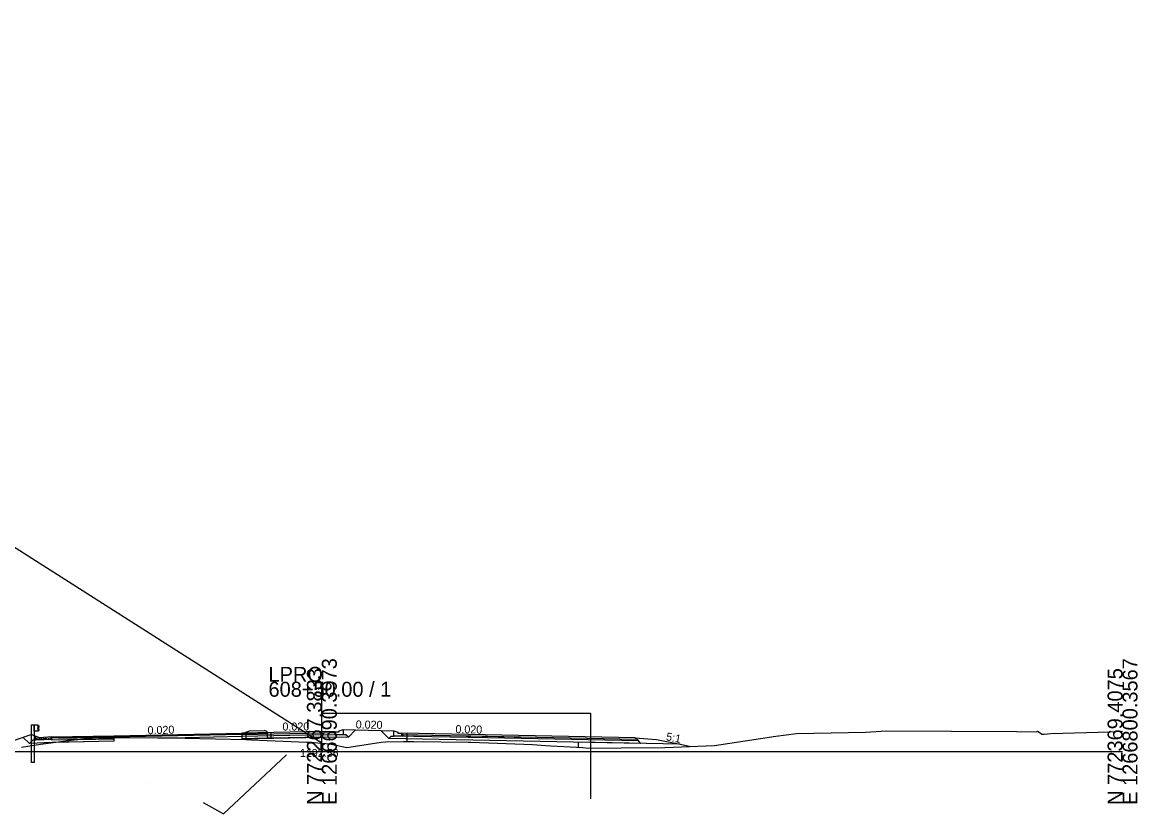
# Model space of a CAD drawing. Extents: x -3833 to 1267678, y -522 to 773248.
# Drawn here: x 1093.9 to 1302.8, y 9488.3 to 9636.6 of the extents above; entities that cross this region are included whole.
import ezdxf

# ---------------------------------------------------------------- set-up
doc = ezdxf.new("R2010")
doc.units = 0
for name, color, linetype in [('Exist Cross Section Cell', 7, 'Continuous'), ('Exist XS Center Line Elevation Label', 7, 'Continuous'), ('Exist XS Ground Line', 7, 'Continuous'), ('Prop CMT DNC', 7, 'Continuous'), ('Prop CMT Guardrail Graphics', 7, 'Continuous'), ('Prop CMT Pvmt Course 1', 7, 'Continuous'), ('Prop CMT Pvmt Course 2', 7, 'Continuous'), ('Prop CMT Pvmt Course 3', 7, 'Continuous'), ('Prop CMT Pvmt Course 4', 7, 'Continuous'), ('Prop CMT Shld Paved Course 1', 7, 'Continuous'), ('Prop CMT Shld Paved Course 2', 7, 'Continuous'), ('Prop CMT Shld Paved Course 4', 7, 'Continuous'), ('Prop CMT Slope Grass', 7, 'Continuous'), ('Prop CMT Subgrade Earthwork', 7, 'Continuous'), ('Prop Conc Curb and Gutter', 7, 'Continuous'), ('Prop Conc Island Cover', 7, 'Continuous'), ('Prop Corridor Mesh Bottom', 7, 'Continuous'), ('Prop XS Ditch Slope Text', 7, 'Continuous'), ('Prop XS Finish Grade', 7, 'Continuous'), ('Prop XS SE Text', 7, 'Continuous'), ('Scratch_Level_1', 7, 'Continuous'), ('Scratch_Level_5', 7, 'Continuous'), ('Typical Curb CELL', 7, 'Continuous')]:
    doc.layers.add(name, color=color, linetype=linetype)

msp = doc.modelspace()

# ---------------------------------------------------------------- linework, layer by layer
at = {"layer": 'Exist Cross Section Cell'}
for p, q in [((1150, 9500), (1150, 9513.06)), ((1000, 9500), (1150, 9500)), ((1150, 9500), (1300, 9500))]:
    msp.add_line(p, q, dxfattribs=at)
at = {"layer": 'Exist XS Ground Line'}
for p, q in [((1242.16, 9503.44), (1251.85, 9503.64)), ((1251.85, 9503.64), (1255.79, 9503.86)), ((1255.79, 9503.86), (1280.16, 9503.75)), ((1280.16, 9503.75), (1283.97, 9503.69)), ((1283.97, 9503.69), (1284.1, 9503.8)), ((1284.1, 9503.8), (1284.93, 9503.23)), ((1286.57, 9503.4), (1297.68, 9503.71)), ((1297.68, 9503.71), (1300, 9503.78)), ((1097.29, 9501.35), (1103.06, 9502.13)), ((1103.06, 9502.13), (1106.54, 9502.51)), ((1106.54, 9502.51), (1107.62, 9502.61)), ((1107.62, 9502.61), (1108.35, 9502.63)), ((1108.35, 9502.63), (1111.93, 9502.65)), ((1111.93, 9502.65), (1113.99, 9502.63)), ((1113.99, 9502.63), (1124.4, 9502.51)), ((1124.4, 9502.51), (1135.78, 9502.22)), ((1135.78, 9502.22), (1136.81, 9502.19)), ((1136.81, 9502.19), (1147.18, 9501.75)), ((1147.18, 9501.75), (1147.78, 9501.72)), ((1147.78, 9501.72), (1150, 9501.56)), ((1150, 9501.56), (1151.47, 9501.46)), ((1151.47, 9501.46), (1151.77, 9501.39)), ((1155.46, 9500.88), (1161.1, 9501.73)), ((1161.1, 9501.73), (1161.91, 9501.82)), ((1161.91, 9501.82), (1165.28, 9501.87)), ((1165.28, 9501.87), (1167.23, 9501.85)), ((1167.23, 9501.85), (1177.4, 9501.76)), ((1177.4, 9501.76), (1177.91, 9501.75)), ((1177.91, 9501.75), (1189.43, 9501.33)), ((1223.58, 9501.14), (1235.07, 9502.85)), ((1235.07, 9502.85), (1238.91, 9503.38)), ((1238.91, 9503.38), (1242.16, 9503.44)), ((1284.93, 9503.23), (1285.29, 9503.25)), ((1285.29, 9503.25), (1286.57, 9503.4)), ((1093.72, 9500.83), (1097.29, 9501.35)), ((1151.77, 9501.39), (1154.65, 9500.75)), ((1154.65, 9500.75), (1155.46, 9500.88)), ((1189.43, 9501.33), (1191.87, 9501.12)), ((1191.87, 9501.12), (1192.88, 9501.04)), ((1192.88, 9501.04), (1197.68, 9500.84)), ((1197.68, 9500.84), (1198.88, 9500.78)), ((1198.88, 9500.78), (1199.98, 9500.65)), ((1199.98, 9500.65), (1206.08, 9500.7)), ((1206.08, 9500.7), (1214.26, 9500.77)), ((1214.26, 9500.77), (1223.58, 9501.14))]:
    msp.add_line(p, q, dxfattribs=at)
at = {"layer": 'Prop CMT Guardrail Graphics'}
for p, q in [((1095.62, 9502.46), (1095.62, 9504.97)), ((1095.62, 9504.97), (1096.11, 9504.97)), ((1096.11, 9504.97), (1096.11, 9502.45)), ((1096.11, 9503.78), (1096.11, 9504.97)), ((1096.11, 9504.97), (1096.78, 9504.97)), ((1096.78, 9503.78), (1096.11, 9503.78)), ((1096.78, 9504.97), (1096.78, 9503.78)), ((1096.78, 9504.89), (1096.78, 9503.86)), ((1096.87, 9504.86), (1096.78, 9504.89)), ((1096.78, 9503.86), (1096.87, 9503.88)), ((1096.79, 9504.42), (1097.02, 9504.62)), ((1096.79, 9504.33), (1096.79, 9504.42)), ((1097.02, 9504.13), (1096.79, 9504.33)), ((1097.02, 9504.76), (1096.87, 9504.86)), ((1096.87, 9503.88), (1097.02, 9503.98)), ((1097.02, 9504.62), (1097.02, 9504.76)), ((1097.02, 9503.98), (1097.02, 9504.13)), ((1095.62, 9497.95), (1095.62, 9502.46)), ((1096.11, 9502.45), (1096.11, 9497.95)), ((1096.11, 9497.95), (1095.62, 9497.95))]:
    msp.add_line(p, q, dxfattribs=at)
at = {"layer": 'Prop CMT Pvmt Course 1'}
for p, q in [((1139.75, 9503.57), (1139.75, 9503.57)), ((1139.75, 9503.57), (1139.75, 9502.49)), ((1140.5, 9502.51), (1140.5, 9503.55)), ((1140.5, 9503.55), (1140.5, 9503.55)), ((1140.5, 9503.55), (1140.5, 9503.55)), ((1111, 9502.96), (1135, 9503.44)), ((1135, 9503.19), (1111, 9502.71)), ((1111, 9502.71), (1111, 9502.96)), ((1111, 9502.96), (1111, 9502.96)), ((1135, 9503.44), (1135.75, 9503.46)), ((1135, 9503.19), (1135, 9503.44)), ((1135, 9503.44), (1135, 9503.44)), ((1135, 9503.44), (1135, 9503.44)), ((1135, 9503.44), (1135, 9503.44)), ((1135, 9503.44), (1135, 9503.19)), ((1135.75, 9503.21), (1135, 9503.19)), ((1135, 9503.19), (1135, 9503.19)), ((1135.75, 9503.46), (1135.75, 9503.46)), ((1135.75, 9503.46), (1135.75, 9503.46)), ((1135.75, 9503.46), (1135.75, 9502.41)), ((1135.75, 9503.21), (1135.75, 9503.21)), ((1140.5, 9503.3), (1140.5, 9503.3)), ((1208.7, 9502.57), (1165, 9503.44)), ((1165, 9503.44), (1165, 9503.44)), ((1165, 9503.44), (1165, 9503.44)), ((1165, 9503.44), (1165, 9503.19)), ((1165, 9503.19), (1189, 9502.71)), ((1165, 9503.19), (1165, 9503.19)), ((1166, 9501.86), (1166, 9503.42)), ((1189, 9502.96), (1189, 9502.96)), ((1117.67, 9494.18), (1117.67, 9494.18))]:
    msp.add_line(p, q, dxfattribs=at)
at = {"layer": 'Prop CMT Pvmt Course 2'}
for p, q in [((1135, 9503.19), (1135, 9503.19)), ((1135, 9503.19), (1135, 9503.19)), ((1135, 9502.86), (1135, 9502.86)), ((1135.75, 9503.21), (1135.75, 9503.21)), ((1135.75, 9503.21), (1135.75, 9503.21)), ((1135.75, 9502.96), (1135.75, 9502.96)), ((1139.75, 9503.32), (1139.75, 9503.32)), ((1140.5, 9503.3), (1140.5, 9503.3)), ((1140.5, 9503.3), (1140.5, 9503.3)), ((1140.5, 9503.05), (1140.5, 9503.05)), ((1152.5, 9503.44), (1150, 9503.49)), ((1150, 9503.49), (1150, 9503.49)), ((1150, 9503.49), (1150, 9503.49)), ((1150, 9503.16), (1150, 9503.16)), ((1150, 9503.16), (1150, 9503.16)), ((1162.99, 9502.9), (1163.49, 9502.89)), ((1165, 9502.86), (1165, 9503.19)), ((1165, 9503.19), (1165, 9503.19)), ((1165, 9502.86), (1165, 9502.86))]:
    msp.add_line(p, q, dxfattribs=at)
at = {"layer": 'Prop CMT Pvmt Course 3'}
for p, q in [((1135.75, 9502.96), (1135.75, 9502.96)), ((1135.75, 9502.96), (1135.75, 9502.96)), ((1139.75, 9503.07), (1139.75, 9503.07)), ((1140.5, 9503.05), (1140.5, 9503.05)), ((1140.5, 9503.05), (1140.5, 9503.05)), ((1154.51, 9503.15), (1152.5, 9503.11)), ((1154.96, 9502.7), (1154.51, 9503.15)), ((1162.54, 9502.45), (1162.99, 9502.9))]:
    msp.add_line(p, q, dxfattribs=at)
at = {"layer": 'Prop CMT Pvmt Course 4'}
for p, q in [((1135, 9502.86), (1150, 9503.16)), ((1135, 9502.86), (1135, 9502.86)), ((1135, 9502.86), (1135, 9502.86)), ((1135, 9502.4), (1150.01, 9502.7)), ((1150, 9503.16), (1150, 9503.16)), ((1150, 9503.16), (1150, 9503.16)), ((1150, 9503.16), (1152.5, 9503.11)), ((1154.96, 9502.7), (1152.51, 9502.65)), ((1165, 9502.86), (1165, 9502.86)), ((1165, 9502.86), (1165, 9502.86))]:
    msp.add_line(p, q, dxfattribs=at)
at = {"layer": 'Prop CMT Shld Paved Course 1'}
for p, q in [((1150, 9503.74), (1135, 9503.44)), ((1152.5, 9503.69), (1150, 9503.74)), ((1150, 9503.74), (1150, 9503.74)), ((1150.06, 9503.87), (1150.06, 9503.87)), ((1099.41, 9502.73), (1111, 9502.96)), ((1111, 9502.71), (1099.42, 9502.48)), ((1099.43, 9502.31), (1099.44, 9502.15)), ((1111, 9502.96), (1111, 9502.71)), ((1135, 9503.19), (1150, 9503.49)), ((1135, 9503.44), (1135, 9503.44)), ((1135, 9503.44), (1135, 9502.4)), ((1150, 9503.49), (1150, 9503.49)), ((1150, 9503.49), (1150, 9503.49)), ((1165, 9503.19), (1165, 9503.44)), ((1165, 9503.44), (1165, 9503.44)), ((1208.96, 9502.31), (1208.7, 9502.57))]:
    msp.add_line(p, q, dxfattribs=at)
at = {"layer": 'Prop CMT Shld Paved Course 2'}
for p, q in [((1096.93, 9502.52), (1096.93, 9502.52)), ((1111, 9502.38), (1099.44, 9502.15)), ((1100.74, 9502.51), (1111, 9502.71)), ((1111.93, 9502.73), (1111, 9502.71)), ((1111, 9502.71), (1111, 9502.71)), ((1111, 9502.71), (1111, 9502.64)), ((1111, 9502.71), (1111, 9502.38)), ((1111, 9502.64), (1111.93, 9502.65)), ((1113.99, 9502.77), (1111.93, 9502.73)), ((1111.93, 9502.73), (1111.93, 9502.73)), ((1111.93, 9502.65), (1111.93, 9502.65)), ((1111.93, 9502.65), (1113.99, 9502.63)), ((1124.4, 9502.98), (1113.99, 9502.77)), ((1113.99, 9502.77), (1113.99, 9502.77)), ((1113.99, 9502.63), (1113.99, 9502.63)), ((1113.99, 9502.63), (1120.16, 9502.56)), ((1120.16, 9502.56), (1124.4, 9502.64)), ((1120.16, 9502.56), (1120.16, 9502.56)), ((1124.4, 9502.98), (1124.4, 9502.98)), ((1124.4, 9502.98), (1124.4, 9502.98)), ((1124.4, 9502.64), (1135, 9502.86)), ((1124.4, 9502.64), (1124.4, 9502.64)), ((1135, 9503.19), (1135, 9503.19)), ((1135, 9503.19), (1135, 9503.19)), ((1135, 9502.86), (1135, 9502.86)), ((1209.76, 9501.5), (1162.54, 9502.45)), ((1165, 9502.86), (1165, 9503.19)), ((1165, 9503.19), (1165, 9503.19)), ((1165, 9503.19), (1165.22, 9503.19)), ((1165.22, 9502.85), (1165, 9502.86)), ((1165.22, 9503.19), (1165.22, 9503.19)), ((1165.22, 9503.19), (1165.28, 9503.18)), ((1165.28, 9502.85), (1165.22, 9502.85)), ((1165.22, 9502.85), (1165.22, 9502.85)), ((1165.28, 9503.18), (1167.23, 9503.15)), ((1167.23, 9502.81), (1165.28, 9502.85)), ((1167.23, 9503.15), (1167.23, 9503.15)), ((1167.23, 9503.15), (1177.4, 9502.94)), ((1177.4, 9502.61), (1167.23, 9502.81)), ((1167.23, 9502.81), (1167.23, 9502.81)), ((1177.4, 9502.94), (1177.4, 9502.94)), ((1177.4, 9502.94), (1177.91, 9502.93)), ((1177.91, 9502.6), (1177.4, 9502.61)), ((1177.4, 9502.61), (1177.4, 9502.61)), ((1177.91, 9502.93), (1177.91, 9502.93)), ((1177.91, 9502.93), (1208.96, 9502.31)), ((1209.3, 9501.97), (1177.91, 9502.6)), ((1177.91, 9502.6), (1177.91, 9502.6)), ((1189, 9502.71), (1189, 9502.71)), ((1189, 9502.71), (1189, 9502.71)), ((1189, 9502.38), (1189, 9502.38)), ((1209.29, 9501.97), (1208.96, 9502.31))]:
    msp.add_line(p, q, dxfattribs=at)
at = {"layer": 'Prop CMT Shld Paved Course 4'}
for p, q in [((1095.21, 9501.47), (1095.91, 9502.17)), ((1095.91, 9502.17), (1096.41, 9502.18)), ((1111, 9501.92), (1099.94, 9501.7)), ((1100.91, 9502.18), (1111, 9502.38)), ((1111, 9502.38), (1111, 9501.92)), ((1209.76, 9501.51), (1209.29, 9501.97))]:
    msp.add_line(p, q, dxfattribs=at)
at = {"layer": 'Prop CMT Slope Grass'}
for p, q in [((1154.01, 9504.12), (1156.32, 9504.06)), ((1161.05, 9503.94), (1163.49, 9503.87)), ((1095.65, 9503.18), (1096.38, 9502.86)), ((1208.7, 9502.57), (1212.7, 9502.25)), ((1212.7, 9502.25), (1217.15, 9501.36))]:
    msp.add_line(p, q, dxfattribs=at)
at = {"layer": 'Prop CMT Subgrade Earthwork'}
for p, q in [((1154.96, 9502.7), (1156.32, 9504.06)), ((1162.54, 9502.45), (1161.05, 9503.94)), ((1095.21, 9501.47), (1094.04, 9502.65)), ((1099.46, 9501.69), (1095.21, 9501.47)), ((1111, 9501.92), (1099.46, 9501.69)), ((1111, 9502.64), (1111, 9501.92)), ((1135, 9502.4), (1135, 9502.24)), ((1166, 9502.38), (1162.54, 9502.45)), ((1166, 9501.86), (1166, 9502.38)), ((1217.15, 9501.36), (1198, 9501.74)), ((1198, 9501.74), (1198, 9500.83))]:
    msp.add_line(p, q, dxfattribs=at)
msp.add_lwpolyline([(1154.96, 9502.7), (1152.51, 9502.65), (1150.01, 9502.7), (1140.5, 9502.51), (1139.75, 9502.49), (1135, 9502.4)], dxfattribs=at)
at = {"layer": 'Prop Conc Curb and Gutter'}
for p, q in [((1135.75, 9503.46), (1135.76, 9503.62)), ((1135.76, 9503.62), (1136.51, 9503.87)), ((1135.76, 9503.62), (1135.76, 9503.62)), ((1136.51, 9503.87), (1139.16, 9503.93)), ((1136.51, 9503.87), (1136.51, 9503.87)), ((1137.51, 9503.89), (1137.51, 9503.89)), ((1137.51, 9503.89), (1137.51, 9503.89)), ((1139.74, 9503.73), (1139.16, 9503.93)), ((1139.75, 9503.57), (1139.74, 9503.73)), ((1139.74, 9503.73), (1139.74, 9503.73)), ((1139.74, 9503.73), (1139.74, 9503.73)), ((1139.75, 9503.57), (1139.75, 9503.57)), ((1139.75, 9503.44), (1139.75, 9503.57)), ((1139.75, 9503.57), (1139.75, 9503.57)), ((1139.75, 9503.57), (1139.75, 9503.57)), ((1152.5, 9503.69), (1153.25, 9503.71)), ((1152.5, 9503.11), (1152.5, 9503.69)), ((1152.5, 9503.69), (1152.5, 9503.69)), ((1153.25, 9503.87), (1154.01, 9504.12)), ((1153.25, 9503.71), (1153.25, 9503.87)), ((1153.25, 9503.87), (1153.25, 9503.87)), ((1153.25, 9503.71), (1153.25, 9503.71)), ((1154.01, 9504.12), (1154.01, 9504.12)), ((1154.01, 9504.12), (1154.01, 9504.12)), ((1154.01, 9504.12), (1154.01, 9503.14)), ((1163.49, 9502.89), (1163.49, 9503.87)), ((1163.49, 9503.87), (1163.49, 9503.87)), ((1163.49, 9503.87), (1163.49, 9503.87)), ((1163.49, 9503.87), (1164.25, 9503.62)), ((1164.25, 9503.62), (1164.25, 9503.62)), ((1164.25, 9503.62), (1164.25, 9503.45)), ((1135.75, 9503.33), (1135.75, 9503.46)), ((1135.75, 9503.46), (1135.75, 9503.46)), ((1139.75, 9503.44), (1135.75, 9503.33)), ((1139.75, 9503.44), (1139.75, 9503.44)), ((1154.01, 9503.14), (1152.5, 9503.11)), ((1154.01, 9503.14), (1154.01, 9503.14)), ((1165, 9502.86), (1163.49, 9502.89)), ((1163.49, 9502.89), (1163.49, 9502.89)), ((1164.25, 9503.45), (1165, 9503.44)), ((1164.25, 9503.45), (1164.25, 9503.45)), ((1165, 9503.44), (1165, 9503.44)), ((1165, 9503.44), (1165, 9502.86))]:
    msp.add_line(p, q, dxfattribs=at)
at = {"layer": 'Prop Conc Island Cover'}
for p, q in [((1154.01, 9504.12), (1154.01, 9503.87)), ((1163.49, 9503.87), (1163.49, 9503.87)), ((1163.49, 9503.62), (1163.49, 9503.87)), ((1163.49, 9503.87), (1163.49, 9503.87)), ((1163.49, 9503.62), (1163.49, 9503.62)), ((1163.49, 9503.62), (1163.49, 9503.62))]:
    msp.add_line(p, q, dxfattribs=at)
at = {"layer": 'Prop Corridor Mesh Bottom'}
for p, q in [((1111, 9502.96), (1111, 9502.71)), ((1135, 9503.44), (1135, 9503.19)), ((1165, 9503.44), (1165, 9503.19))]:
    msp.add_line(p, q, dxfattribs=at)
at = {"layer": 'Prop XS Finish Grade'}
for p, q in [((1156.32, 9504.06), (1161.05, 9503.94)), ((1095.65, 9503.18), (1085.3, 9499.73)), ((1217.15, 9501.36), (1219.11, 9500.96))]:
    msp.add_line(p, q, dxfattribs=at)
at = {"layer": 'Scratch_Level_1'}
msp.add_line((1150, 9501.56), (937.75, 9636.62), dxfattribs=at)
at = {"layer": 'Scratch_Level_5'}
for p, q in [((1131.54, 9488.35), (1143.4, 9499.37)), ((1127.76, 9490.45), (1131.54, 9488.35))]:
    msp.add_line(p, q, dxfattribs=at)
msp.add_lwpolyline([(1150, 9507.19), (1200.3, 9507.19), (1200.3, 9491.14)], dxfattribs=at)
at = {"layer": 'Typical Curb CELL'}
for p, q in [((1096.41, 9502.18), (1096.38, 9502.86)), ((1097.08, 9502.54), (1096.38, 9502.86)), ((1096.41, 9502.18), (1099.43, 9502.31)), ((1096.44, 9502.48), (1096.59, 9502.53)), ((1096.58, 9502.44), (1096.44, 9502.48)), ((1096.59, 9502.53), (1096.58, 9502.44)), ((1097.11, 9502.43), (1097.01, 9502.35)), ((1097.01, 9502.35), (1097.18, 9502.31)), ((1099.4, 9502.73), (1097.08, 9502.54)), ((1097.18, 9502.31), (1097.11, 9502.43)), ((1097.85, 9502.51), (1097.82, 9502.4)), ((1097.82, 9502.4), (1097.94, 9502.4)), ((1097.94, 9502.4), (1097.85, 9502.51)), ((1098.36, 9502.48), (1098.26, 9502.4)), ((1098.26, 9502.4), (1098.42, 9502.37)), ((1098.42, 9502.37), (1098.36, 9502.48)), ((1099.09, 9502.57), (1099.07, 9502.45)), ((1099.07, 9502.45), (1099.19, 9502.45)), ((1099.19, 9502.45), (1099.09, 9502.57)), ((1099.41, 9502.73), (1099.41, 9502.73)), ((1099.43, 9502.31), (1099.41, 9502.72))]:
    msp.add_line(p, q, dxfattribs=at)
for centre in [(1096.46, 9502.57), (1096.57, 9502.3), (1096.69, 9502.35), (1096.94, 9502.39), (1096.96, 9502.34), (1097.14, 9502.27), (1097.17, 9502.37), (1097.36, 9502.34), (1097.4, 9502.46), (1097.53, 9502.43), (1097.57, 9502.31), (1097.62, 9502.34), (1097.82, 9502.35), (1097.94, 9502.41), (1098.03, 9502.4), (1098.13, 9502.36), (1098.18, 9502.51), (1098.19, 9502.45), (1098.21, 9502.4), (1098.41, 9502.42), (1098.61, 9502.39), (1098.65, 9502.51), (1098.7, 9502.48), (1098.78, 9502.49), (1098.82, 9502.36), (1098.87, 9502.4), (1098.92, 9502.58), (1099.29, 9502.67), (1099.33, 9502.55)]:
    msp.add_circle(centre, 0.00802, dxfattribs=at)
msp.add_arc((1099.4, 9502.72), 0.0104, 2.5173, 94.5653, dxfattribs=at)

# ---------------------------------------------------------------- texts
at = {"layer": 'Exist Cross Section Cell'}
for s, p in [('E 1266690.3973', (1152.8, 9490)), ('E 1266800.3567', (1302.8, 9490)), ('N 772267.3833', (1150, 9490)), ('N 772369.4075', (1300, 9490))]:
    msp.add_text(s, height=2.8, rotation=90, dxfattribs=at).set_placement(p)
for s, p in [('LPRO', (1140, 9513.06)), ('608+50.00 / 1', (1140, 9510.26))]:
    msp.add_text(s, height=2.8, dxfattribs=at).set_placement(p)
at = {"layer": 'Exist XS Center Line Elevation Label'}
msp.add_text('1192.56', height=1.5, dxfattribs=at).set_placement((1145.88, 9498.97))
at = {"layer": 'Prop CMT DNC'}
for p in [(1153.25, 9503.7), (1111, 9502.96), (1111, 9502.96), (1135, 9503.44), (1135, 9503.44), (1164.25, 9503.45), (1165, 9503.44), (1165, 9503.44), (1189, 9502.96), (1189, 9502.96)]:
    msp.add_text('X', height=0.00025, dxfattribs=at).set_placement(p)
at = {"layer": 'Prop XS Ditch Slope Text'}
msp.add_text('5:1', height=1.5, rotation=349.0097, dxfattribs=at).set_placement((1214.39, 9502.12))
at = {"layer": 'Prop XS SE Text'}
for rotation, p in [(358.8542, (1156.33, 9504.33)), (1.397, (1117.36, 9503.23)), (0.2693, (1142.62, 9503.92)), (358.8542, (1175.01, 9503.45))]:
    msp.add_text('0.020', height=1.5, rotation=rotation, dxfattribs=at).set_placement(p)

doc.saveas('drawing.dxf')
